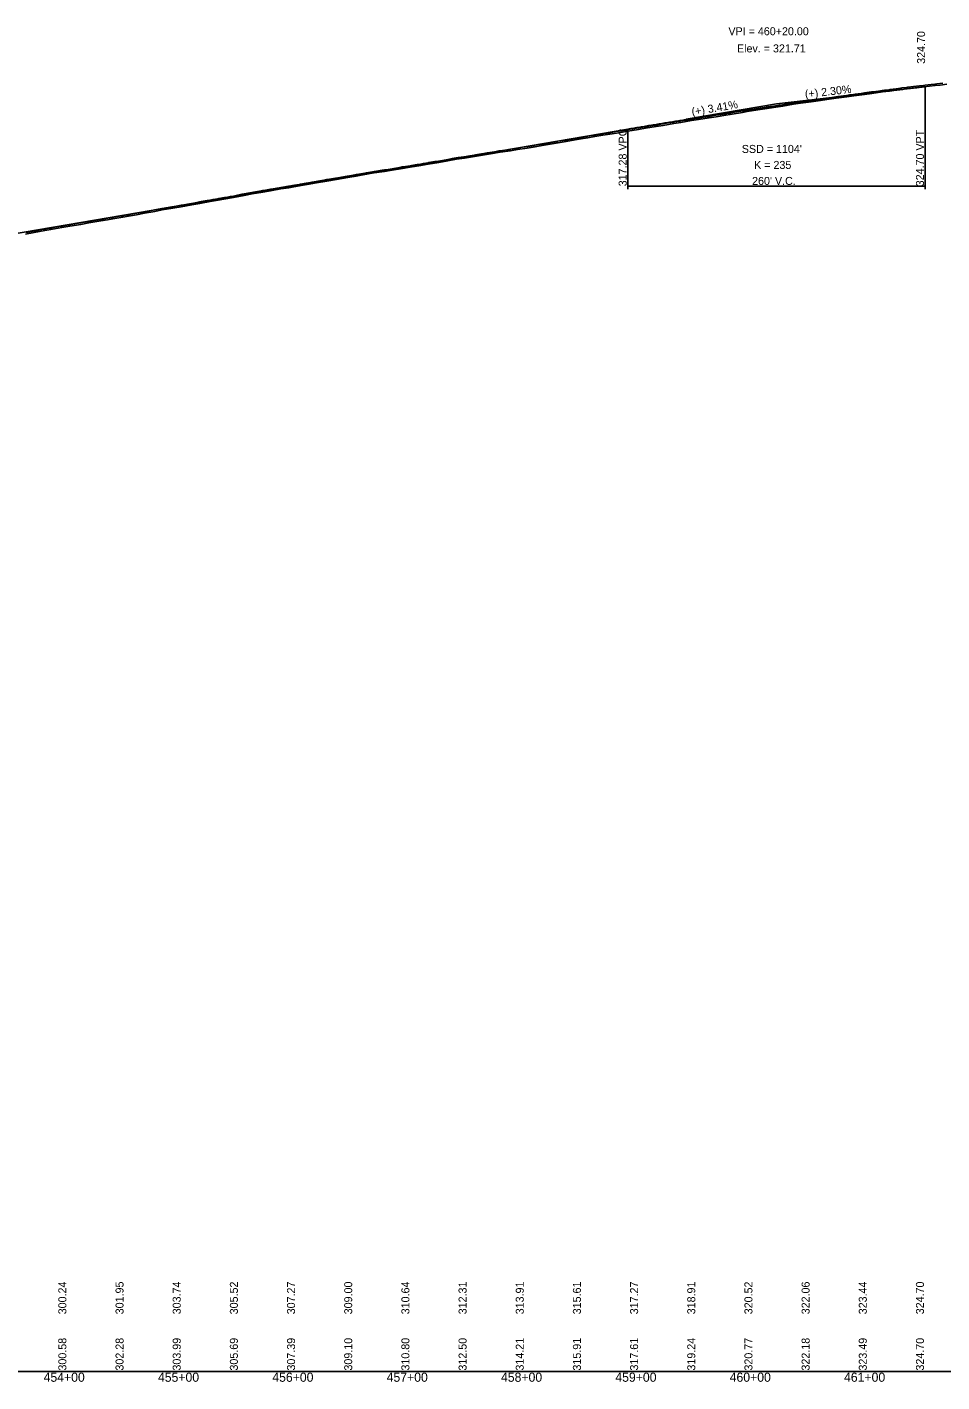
# Model space of a CAD drawing. Extents: x 1838386 to 1955906, y 719739 to 834437.
# Drawn here: x 1923728 to 1924528, y 827954 to 829138 of the extents above; entities that cross this region are included whole.
import ezdxf

# ---------------------------------------------------------------- set-up
doc = ezdxf.new("R2010")
doc.units = 0
for name, color, linetype in [('RD_DDB_GradeTX', 7, 'Continuous'), ('RD_DDB_Profile_EX', 7, 'Continuous'), ('RD_DDB_Profile_Lbl', 7, 'Continuous'), ('RD_DDB_Profile_PR', 7, 'Continuous'), ('RD_DDB_StaTX', 7, 'Continuous'), ('RD_DDB_StripGrade', 7, 'Continuous'), ('RD_DDB_VCLbl', 7, 'Continuous'), ('RD_GPK_Profile_Cell', 7, 'Continuous'), ('RD_Sketch1', 7, 'Continuous')]:
    doc.layers.add(name, color=color, linetype=linetype)

msp = doc.modelspace()

# ---------------------------------------------------------------- linework, layer by layer
at = {"layer": 'RD_DDB_GradeTX'}
for p in [(1924462.6, 829080.5), (1924304.2, 829057.9)]:
    msp.add_line(p, (1924383.1, 829071.3), dxfattribs=at)
at = {"layer": 'RD_DDB_Profile_EX'}
for points in [[(1924118.9, 829025.2), (1924125.9, 829026.4), (1924134.7, 829027.8), (1924141.6, 829029), (1924150.6, 829030.3), (1924156.7, 829031.3), (1924165.2, 829032.7), (1924172, 829033.8), (1924178.3, 829034.9), (1924183.6, 829035.8), (1924192.1, 829037.3), (1924199.2, 829038.5), (1924207, 829039.9), (1924214, 829041), (1924218.1, 829041.7), (1924224.2, 829042.7), (1924231.4, 829043.9), (1924237.5, 829044.9), (1924246.9, 829046.4), (1924253.2, 829047.5), (1924262.4, 829049), (1924268.5, 829050.1), (1924277.9, 829051.5), (1924283.9, 829052.5), (1924293.4, 829054.2), (1924299.5, 829055.1), (1924308.9, 829056.7), (1924314.9, 829057.7), (1924324.4, 829059.2), (1924330.4, 829060.1), (1924338.7, 829061.5), (1924342.6, 829062.1), (1924353.5, 829063.8), (1924357.4, 829064.5), (1924366.9, 829066), (1924373, 829067), (1924382.5, 829068.5), (1924388.6, 829069.4), (1924398, 829070.9), (1924404.1, 829071.8), (1924413.5, 829073.2), (1924419.7, 829074.1), (1924429.2, 829075.4), (1924435.3, 829076.2), (1924444.6, 829077.5), (1924450.8, 829078.3), (1924460.2, 829079.6), (1924466.4, 829080.4), (1924475.8, 829081.7), (1924481.9, 829082.5), (1924491.7, 829083.8), (1924497.3, 829084.5), (1924505.8, 829085.4), (1924511.9, 829086.1), (1924521.8, 829087.3), (1924526.3, 829087.7), (1924532.2, 829088.4)], [(1923726.3, 828957.5), (1923733.8, 828958.7), (1923743.2, 828960.5), (1923748.6, 828961.5), (1923758.1, 828963.1), (1923765.2, 828964.4), (1923774.8, 828965.9), (1923781.8, 828967.2), (1923792.2, 828968.9), (1923798.2, 828970), (1923802.6, 828970.8), (1923811.5, 828972.3), (1923816.5, 828973.2), (1923823.5, 828974.4), (1923830.4, 828975.6), (1923839.6, 828977.3), (1923846, 828978.5), (1923855.2, 828980.2), (1923862.6, 828981.4), (1923871.7, 828983.1), (1923878.7, 828984.3), (1923887.8, 828985.9), (1923894.8, 828987.1), (1923901.7, 828988.3), (1923908.4, 828989.5), (1923917.7, 828991.3), (1923924.5, 828992.5), (1923933.8, 828994.1), (1923940.7, 828995.3), (1923949.8, 828996.9), (1923956.7, 828998), (1923965.8, 828999.6), (1923972.6, 829000.8), (1923980.9, 829002.3), (1923990, 829003.8), (1923998.3, 829005.2), (1924008.4, 829007), (1924015.6, 829008.2), (1924024.7, 829009.7), (1924031.4, 829010.9), (1924040.4, 829012.3), (1924047.1, 829013.4), (1924056.2, 829014.9), (1924062.9, 829016), (1924072, 829017.5), (1924078.6, 829018.6), (1924087.7, 829020.1), (1924094.4, 829021.2), (1924103.3, 829022.8), (1924110.2, 829023.9), (1924118.9, 829025.2)]]:
    msp.add_lwpolyline(points, dxfattribs=at)
at = {"layer": 'RD_DDB_Profile_PR'}
msp.add_line((1923713.1, 828957.2), (1924253.1, 829049.2), dxfattribs=at)
msp.add_spline([(1924253.1, 829049.2), (1924258.3, 829050.1), (1924263.5, 829050.9), (1924268.7, 829051.8), (1924273.9, 829052.7), (1924279.1, 829053.5), (1924284.3, 829054.4), (1924289.5, 829055.2), (1924294.7, 829056.1), (1924299.9, 829056.9), (1924305.1, 829057.8), (1924310.3, 829058.6), (1924315.5, 829059.4), (1924320.7, 829060.2), (1924325.9, 829061), (1924331.1, 829061.8), (1924336.3, 829062.6), (1924341.5, 829063.4), (1924346.7, 829064.2), (1924351.9, 829065), (1924357.1, 829065.8), (1924362.3, 829066.5), (1924367.5, 829067.3), (1924372.7, 829068), (1924377.9, 829068.8), (1924383.1, 829069.5), (1924388.3, 829070.3), (1924393.5, 829071), (1924398.7, 829071.7), (1924403.9, 829072.5), (1924409.1, 829073.2), (1924414.3, 829073.9), (1924419.5, 829074.6), (1924424.7, 829075.3), (1924429.9, 829076), (1924435.1, 829076.7), (1924440.3, 829077.3), (1924445.5, 829078), (1924450.7, 829078.7), (1924455.9, 829079.4), (1924461.1, 829080), (1924466.3, 829080.7), (1924471.5, 829081.3), (1924476.7, 829082), (1924481.9, 829082.6), (1924487.1, 829083.2), (1924492.3, 829083.8), (1924497.5, 829084.5), (1924502.7, 829085.1), (1924507.9, 829085.7), (1924513.1, 829086.3)], degree=3, dxfattribs=at)
at = {"layer": 'RD_DDB_VCLbl'}
for p, q in [((1924513.1, 828996.7), (1924513.1, 829086.3)), ((1924253.1, 828996.7), (1924253.1, 829049.2)), ((1924253.1, 828999.2), (1924513.1, 828999.2))]:
    msp.add_line(p, q, dxfattribs=at)
at = {"layer": 'RD_GPK_Profile_Cell'}
msp.add_line((1878363.1, 827962.8), (1926563.1, 827962.8), dxfattribs=at)
at = {"layer": 'RD_Sketch1'}
msp.add_lwpolyline([(1923726.8, 828958.8), (1923731.9, 828959.7), (1923733.5, 828960), (1923737, 828960.6), (1923742.1, 828961.6), (1923742.9, 828961.8), (1923747.2, 828962.5), (1923748.3, 828962.7), (1923752.3, 828963.4), (1923757.4, 828964.3), (1923757.9, 828964.4), (1923762.5, 828965.2), (1923765, 828965.6), (1923767.7, 828966), (1923772.8, 828966.9), (1923774.6, 828967.2), (1923777.9, 828967.8), (1923781.6, 828968.4), (1923783, 828968.6), (1923788.1, 828969.5), (1923792, 828970.1), (1923793.2, 828970.3), (1923798, 828971.3), (1923798.3, 828971.3), (1923802.4, 828972), (1923803.4, 828972.2), (1923808.5, 828973.1), (1923811.3, 828973.5), (1923813.6, 828973.9), (1923816.3, 828974.4), (1923818.7, 828974.8), (1923823.3, 828975.6), (1923823.8, 828975.7), (1923828.9, 828976.6), (1923830.1, 828976.8), (1923834, 828977.5), (1923839.1, 828978.5), (1923839.3, 828978.5), (1923844.2, 828979.4), (1923845.7, 828979.7), (1923849.3, 828980.4), (1923854.4, 828981.3), (1923855, 828981.4), (1923859.6, 828982.2), (1923862.4, 828982.6), (1923864.7, 828983), (1923869.8, 828984), (1923871.5, 828984.3), (1923874.9, 828984.9), (1923878.5, 828985.5), (1923880, 828985.8), (1923885.1, 828986.7), (1923887.6, 828987.1), (1923890.2, 828987.6), (1923894.6, 828988.3), (1923895.3, 828988.5), (1923900.4, 828989.4), (1923901.5, 828989.5), (1923905.5, 828990.3), (1923908.2, 828990.7), (1923910.6, 828991.2), (1923915.7, 828992.2), (1923917.5, 828992.5), (1923920.8, 828993.1), (1923924.3, 828993.7), (1923925.9, 828994), (1923931.1, 828994.9), (1923933.6, 828995.4), (1923936.2, 828995.8), (1923940.5, 828996.6), (1923941.3, 828996.7), (1923946.4, 828997.6), (1923949.6, 828998.1), (1923951.5, 828998.4), (1923956.5, 828999.3), (1923956.6, 828999.3), (1923961.7, 829000.2), (1923965.6, 829000.8), (1923966.8, 829001.1), (1923971.9, 829002), (1923972.4, 829002.1), (1923977, 829002.9), (1923980.7, 829003.5), (1923982.1, 829003.7), (1923987.2, 829004.6), (1923989.7, 829005.1), (1923992.3, 829005.5), (1923997.5, 829006.3), (1923998.1, 829006.4), (1924002.6, 829007.2), (1924007.7, 829008.1), (1924008.2, 829008.2), (1924012.8, 829009), (1924015.4, 829009.5), (1924017.9, 829009.9), (1924023, 829010.7), (1924024.4, 829010.9), (1924028.1, 829011.6), (1924031.2, 829012.1), (1924033.2, 829012.4), (1924038.3, 829013.2), (1924040.2, 829013.5), (1924043.4, 829014), (1924046.9, 829014.6), (1924048.5, 829014.9), (1924053.6, 829015.7), (1924055.9, 829016.1), (1924058.7, 829016.6), (1924062.7, 829017.2), (1924063.8, 829017.4), (1924068.9, 829018.2), (1924071.8, 829018.7), (1924074, 829019.1), (1924078.4, 829019.8), (1924079.2, 829020), (1924084.3, 829020.8), (1924087.5, 829021.3), (1924089.4, 829021.6), (1924094.2, 829022.4), (1924094.5, 829022.5), (1924099.6, 829023.4), (1924103.1, 829024), (1924104.7, 829024.3), (1924109.8, 829025.1), (1924110, 829025.1), (1924114.9, 829025.9), (1924118.7, 829026.5), (1924120, 829026.7), (1924125.1, 829027.5), (1924125.7, 829027.6), (1924130.2, 829028.4), (1924134.5, 829029.1), (1924135.3, 829029.2), (1924140.4, 829030.1), (1924141.4, 829030.2), (1924145.6, 829030.8), (1924150.4, 829031.5), (1924150.7, 829031.6), (1924155.8, 829032.4), (1924156.5, 829032.5), (1924160.9, 829033.3), (1924165, 829033.9), (1924166, 829034.1), (1924171.1, 829035), (1924171.8, 829035.1), (1924176.2, 829035.8), (1924178.1, 829036.1), (1924181.3, 829036.7), (1924183.4, 829037), (1924186.4, 829037.6), (1924191.5, 829038.5), (1924191.9, 829038.6), (1924196.6, 829039.3), (1924199, 829039.7), (1924201.7, 829040.2), (1924206.8, 829041.1), (1924206.8, 829041.1), (1924211.9, 829041.9), (1924213.8, 829042.2), (1924217, 829042.8), (1924217.9, 829043), (1924222.1, 829043.7), (1924224, 829044), (1924227.3, 829044.5), (1924231.2, 829045.1), (1924232.4, 829045.3), (1924237.3, 829046.1), (1924237.5, 829046.1), (1924242.6, 829047), (1924246.7, 829047.6), (1924247.7, 829047.8), (1924252.8, 829048.7), (1924252.9, 829048.8), (1924257.9, 829049.6), (1924262.2, 829050.3), (1924263, 829050.4), (1924268.1, 829051.3), (1924268.3, 829051.3), (1924273.2, 829052), (1924277.7, 829052.7), (1924278.3, 829052.8), (1924283.4, 829053.7), (1924283.7, 829053.7), (1924288.5, 829054.6), (1924293.2, 829055.4), (1924293.6, 829055.5), (1924298.7, 829056.3), (1924299.3, 829056.4), (1924303.9, 829057.1), (1924308.7, 829057.9), (1924309, 829058), (1924314.1, 829058.8), (1924314.7, 829058.9), (1924319.2, 829059.6), (1924324.2, 829060.4), (1924324.3, 829060.4), (1924329.4, 829061.3), (1924330.2, 829061.4), (1924334.5, 829062.1), (1924338.5, 829062.7), (1924339.6, 829062.9), (1924342.4, 829063.3), (1924344.7, 829063.7), (1924349.8, 829064.5), (1924353.3, 829065.1), (1924354.9, 829065.3), (1924357.2, 829065.7), (1924360, 829066.2), (1924365.1, 829067), (1924366.7, 829067.3), (1924370.2, 829067.8), (1924372.8, 829068.2), (1924375.4, 829068.6), (1924380.5, 829069.4), (1924382.4, 829069.7), (1924385.6, 829070.2), (1924388.4, 829070.6), (1924390.7, 829071), (1924395.8, 829071.8), (1924397.9, 829072.1), (1924400.9, 829072.6), (1924403.9, 829073), (1924406, 829073.3), (1924411.1, 829074.1), (1924413.3, 829074.4), (1924416.2, 829074.8), (1924419.5, 829075.3), (1924421.3, 829075.6), (1924426.4, 829076.3), (1924429, 829076.6), (1924431.5, 829077), (1924435.1, 829077.5), (1924436.7, 829077.7), (1924441.8, 829078.4), (1924444.4, 829078.7), (1924446.9, 829079.1), (1924450.6, 829079.6), (1924452, 829079.8), (1924457.1, 829080.5), (1924460, 829080.9), (1924462.2, 829081.1), (1924466.2, 829081.7), (1924467.3, 829081.8), (1924472.4, 829082.5), (1924475.6, 829083), (1924477.5, 829083.2), (1924481.8, 829083.7), (1924482.6, 829083.9), (1924487.7, 829084.5), (1924491.5, 829085), (1924492.8, 829085.2), (1924497.1, 829085.7), (1924498, 829085.8), (1924503.1, 829086.4), (1924505.7, 829086.7), (1924508.2, 829087), (1924511.7, 829087.4), (1924513.3, 829087.6), (1924518.4, 829088.2), (1924521.7, 829088.5), (1924523.5, 829088.7), (1924526.1, 829089), (1924528.6, 829089.3)], dxfattribs=at)

# ---------------------------------------------------------------- texts
at = {"layer": 'RD_DDB_GradeTX'}
for s, rotation, p in [('(+) 2.30%', 6.5602, (1924408.4, 829076.3)), ('(+) 3.41%', 9.6699, (1924309.5, 829060.8))]:
    msp.add_text(s, height=7, rotation=rotation, dxfattribs=at).set_placement(p)
at = {"layer": 'RD_DDB_Profile_Lbl'}
for s, p in [('VPI = 460+20.00', (1924341.1, 829131.3)), ('Elev. = 321.71', (1924348.6, 829116.3))]:
    msp.add_text(s, height=7, dxfattribs=at).set_placement(p)
msp.add_text('324.70', height=7, rotation=90, dxfattribs=at).set_placement((1924513.1, 829106.3))
at = {"layer": 'RD_DDB_StaTX'}
for s, p in [('454+00', (1923742.2, 827953.8)), ('455+00', (1923842.2, 827953.8)), ('456+00', (1923942.2, 827953.8)), ('457+00', (1924042.2, 827953.8)), ('458+00', (1924142.2, 827953.8)), ('459+00', (1924242.2, 827953.8)), ('460+00', (1924342.2, 827953.8)), ('461+00', (1924442.2, 827953.8))]:
    msp.add_text(s, height=8, dxfattribs=at).set_placement(p)
at = {"layer": 'RD_DDB_StripGrade'}
for s, p in [('317.28 VPC', (1924252.1, 828999.2)), ('324.70 VPT', (1924512.1, 828999.2)), ('300.24', (1923762.1, 828012.8)), ('301.95', (1923812.1, 828012.8)), ('303.74', (1923862.1, 828012.8)), ('305.52', (1923912.1, 828012.8)), ('307.27', (1923962.1, 828012.8)), ('309.00', (1924012.1, 828012.8)), ('310.64', (1924062.1, 828012.8)), ('312.31', (1924112.1, 828012.8)), ('313.91', (1924162.1, 828012.8)), ('315.61', (1924212.1, 828012.8)), ('317.27', (1924262.1, 828012.8)), ('318.91', (1924312.1, 828012.8)), ('320.52', (1924362.1, 828012.8)), ('322.06', (1924412.1, 828012.8)), ('323.44', (1924462.1, 828012.8)), ('324.70', (1924512.1, 828012.8)), ('300.58', (1923762.1, 827963.6)), ('302.28', (1923812.1, 827963.6)), ('303.99', (1923862.1, 827963.6)), ('305.69', (1923912.1, 827963.6)), ('307.39', (1923962.1, 827963.6)), ('309.10', (1924012.1, 827963.6)), ('310.80', (1924062.1, 827963.6)), ('312.50', (1924112.1, 827963.6)), ('314.21', (1924162.1, 827963.6)), ('315.91', (1924212.1, 827963.6)), ('317.61', (1924262.1, 827963.6)), ('319.24', (1924312.1, 827963.6)), ('320.77', (1924362.1, 827963.6)), ('322.18', (1924412.1, 827963.6)), ('323.49', (1924462.1, 827963.6)), ('324.70', (1924512.1, 827963.6))]:
    msp.add_text(s, height=7, rotation=90, dxfattribs=at).set_placement(p)
at = {"layer": 'RD_DDB_VCLbl'}
for s, p in [("SSD = 1104'", (1924352.8, 829028.4)), ('K = 235', (1924363.6, 829014.4)), ("260' V.C.", (1924361.8, 829000.4))]:
    msp.add_text(s, height=7, dxfattribs=at).set_placement(p)

doc.saveas('drawing.dxf')
